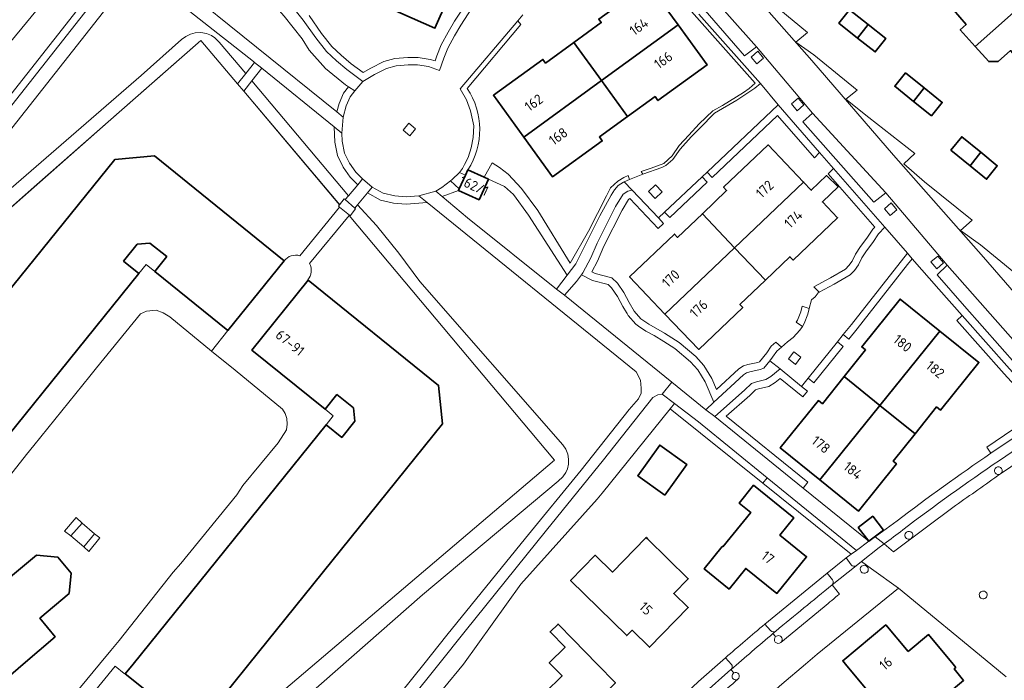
# Model space of a CAD drawing. Extents: x 150256 to 156914, y 461459 to 469481.
# Tile 494 of 656: x 154840 to 154973, y 466998 to 467087. Entities that reach past the tile are written whole.
import ezdxf
from ezdxf.enums import TextEntityAlignment as Align

# ---------------------------------------------------------------- set-up
doc = ezdxf.new("R2010")
doc.units = 0
doc.header["$LTSCALE"] = 0.75
for name, color, linetype, lineweight in [('B-RO-GR-GROENVOORZIENING-GV', 251, 'CONTINUOUS', 18), ('B-RO-GR-HAAG-GV', 251, 'CONTINUOUS', 13), ('B-RO-IE-TERREINAFSCHEIDING_KUNSTMATIG_HEKWERK-G', 251, 'IE-TERREINAFSCHEIDING-KUNSTMATIG', 18), ('B-RO-OG-BEBOUWING-GV', 6, 'CONTINUOUS', 35), ('B-RO-OG-BEBOUWING-T18', 1, 'CONTINUOUS', 18), ('B-RO-OG-TERREIN_CULTUURSCHEIDING-GV', 251, 'CONTINUOUS', 18), ('B-RO-VH-VERHARDING_ASFALT-GV', 251, 'CONTINUOUS', 18), ('B-RO-VH-VERHARDING_BETON-GV', 251, 'CONTINUOUS', 18), ('B-RO-VH-VERHARDING_BETONSTRAATSTEEN-GV', 251, 'CONTINUOUS', 18), ('B-RO-VH-VERHARDING_SIERBESTRATING-GV', 251, 'CONTINUOUS', 18), ('B-RO-VH-VERHARDING_TEGEL-GV', 251, 'CONTINUOUS', 18)]:
    doc.layers.add(name, color=color, linetype=linetype, lineweight=lineweight)
doc.styles.add('NLCS-ISO-M200-T18', font='NLCS-ISO.ttf', dxfattribs={"height": 360})
doc.linetypes.add('IE-TERREINAFSCHEIDING-KUNSTMATIG', pattern='A,4,[82,NLCS.SHX,S=0.75,R=90,X=0,Y=0],4,-2', length=10)

msp = doc.modelspace()

# ---------------------------------------------------------------- linework, layer by layer
at = {"layer": 'B-RO-GR-GROENVOORZIENING-GV'}
for points in [[(154926.705, 467092.97), (154939.632, 467078.385), (154938.844, 467077.687), (154938.048, 467077.125), (154935.232, 467075.39), (154933.901, 467074.668), (154932.089, 467072.895), (154930.693, 467071.362), (154929.379, 467069.968), (154928.427, 467068.567), (154927.291, 467067.537), (154925.595, 467066.921), (154924.249, 467066.485), (154924.476, 467066.093), (154927.015, 467067.004), (154927.567, 467067.273), (154928.533, 467068.114), (154929.506, 467069.485), (154930.993, 467071.163), (154932.157, 467072.312), (154934.13, 467074.361), (154937.168, 467076.103), (154939.599, 467077.717), (154940.331, 467078.335), (154932.02, 467087.694)], [(154876.822, 467089.159), (154878.62, 467086.906), (154880.294, 467084.489), (154881.755, 467082.677), (154883.088, 467081.419), (154884.483, 467080.231), (154886.658, 467078.639), (154888.228, 467079.557), (154889.856, 467080.376), (154891.172, 467080.749), (154892.781, 467080.874), (154894.039, 467080.864), (154895.531, 467080.633), (154897.028, 467080.114), (154897.598, 467081.753), (154898.15, 467083.128), (154899.045, 467084.782), (154899.91, 467086.221), (154901.949, 467089.427)], [(154901.044, 467089.867), (154899.059, 467086.747), (154898.176, 467085.278), (154897.243, 467083.554), (154896.661, 467082.104), (154896.412, 467081.386), (154895.773, 467081.607), (154894.12, 467081.863), (154892.746, 467081.874), (154890.995, 467081.738), (154889.492, 467081.312), (154887.75, 467080.436), (154886.719, 467079.833), (154885.103, 467081.016), (154883.756, 467082.164), (154882.491, 467083.358), (154881.095, 467085.088), (154879.423, 467087.503)], [(154900.747, 467077.681), (154907.98, 467086.313), (154907.598, 467086.817), (154899.814, 467077.643), (154900.65, 467076.159), (154901.197, 467074.658), (154901.635, 467072.633), (154901.569, 467071.053), (154901.292, 467069.67), (154900.898, 467068.362), (154900.397, 467067.403), (154900.139, 467066.896), (154899.709, 467066.34), (154900.518, 467065.972), (154900.851, 467066.705)], [(154977.897, 467035.374), (154976.877, 467036.647), (154973.977, 467039.84), (154967.593, 467047.043), (154966.844, 467046.379), (154973.233, 467039.172), (154976.116, 467035.998), (154977.068, 467034.809), (154977.273, 467034.452), (154977.359, 467034.05), (154977.363, 467033.724), (154977.34, 467033.702), (154974.441, 467031.649), (154970.894, 467029.271), (154971.445, 467028.45), (154978.641, 467033.285)], [(154972.751, 467025.656), (154972.762, 467025.664)], [(154954.68, 467012.349), (154954.701, 467012.365)]]:
    msp.add_lwpolyline(points, dxfattribs=at)
for points in [[(154864.785, 467084.172), (154869.735, 467078.313), (154870.845, 467079.7), (154867.282, 467083.936), (154866.684, 467084.514), (154866.233, 467084.804), (154865.539, 467085.087), (154864.805, 467085.215), (154864.016, 467085.177), (154863.405, 467085.019), (154862.762, 467084.712), (154862.182, 467084.269), (154856.711, 467079.419), (154835.092, 467060.72), (154824.449, 467050.771), (154817.328, 467044.567), (154817.957, 467044.883), (154819.316, 467045.796), (154819.691, 467046.048), (154827.254, 467051.132), (154842.663, 467064.697), (154852.295, 467073.177), (154859.287, 467079.332)], [(154939.996, 467082.694), (154939.082, 467081.917), (154939.859, 467081.003), (154940.773, 467081.781)], [(154884.276, 467062.682), (154884.723, 467063.203), (154871.676, 467078.713), (154870.584, 467077.308), (154883.522, 467061.995), (154884.161, 467062.777)], [(154884.741, 467077.899), (154884.067, 467077.041), (154883.479, 467075.651), (154883.155, 467074.504), (154884.001, 467073.82), (154884.424, 467075.319), (154884.936, 467076.528), (154885.581, 467077.35)], [(154945.444, 467076.364), (154944.531, 467075.587), (154945.308, 467074.673), (154946.222, 467075.45)], [(154933.135, 467066.394), (154933.821, 467065.667), (154942.651, 467074.008), (154947.63, 467068.311), (154948.329, 467069.031), (154942.72, 467075.449)], [(154885.989, 467064.687), (154886.181, 467064.912), (154886.608, 467065.482), (154885.721, 467066.368), (154884.854, 467067.59), (154884.195, 467068.949), (154883.879, 467070.564), (154883.836, 467071.667), (154882.803, 467072.502), (154882.883, 467070.448), (154883.239, 467068.63), (154883.99, 467067.079), (154884.954, 467065.72)], [(154892.849, 467072.983), (154892.089, 467072.054), (154893.018, 467071.294), (154893.778, 467072.223)], [(154903.049, 467065.706), (154903.618, 467065.447), (154905.772, 467064.468), (154907.014, 467063.381), (154909.031, 467060.564), (154914.248, 467052.486), (154915.412, 467054.011), (154916.834, 467056.787), (154918.646, 467060.501), (154920.186, 467063.268), (154920.619, 467064.016), (154921.145, 467064.594), (154921.841, 467065.04), (154921.949, 467065.089), (154922.655, 467065.407), (154922.49, 467065.915), (154921.903, 467065.673), (154921.078, 467065.17), (154920.107, 467064.256), (154919.544, 467063.191), (154917.141, 467058.442), (154914.671, 467054.103), (154910.294, 467061.215), (154908.08, 467064.193), (154906.285, 467066.106), (154905.099, 467067.033), (154904.121, 467067.636)], [(154957.131, 467058.959), (154950.222, 467066.864), (154949.498, 467066.174), (154955.788, 467058.976), (154955.507, 467058.67), (154954.693, 467057.476), (154953.856, 467056.366), (154953.162, 467055.313), (154952.726, 467054.382), (154952.293, 467053.774), (154951.827, 467053.314), (154949.822, 467052.127), (154947.553, 467050.922), (154948.274, 467050.174), (154950.311, 467051.255), (154952.442, 467052.516), (154953.057, 467053.123), (154953.593, 467053.876), (154954.037, 467054.823), (154954.674, 467055.789), (154955.506, 467056.893), (154956.292, 467058.047)], [(154927.407, 467060.983), (154928.094, 467060.257), (154933.143, 467065.027), (154932.457, 467065.753)], [(154887.274, 467063.581), (154889.053, 467062.617), (154890.794, 467062.221), (154892.49, 467062.044), (154895.334, 467062.289), (154894.217, 467063.194), (154892.5, 467063.048), (154890.958, 467063.209), (154889.409, 467063.562), (154887.922, 467064.367)], [(154896.535, 467063.828), (154897.387, 467063.108), (154899.589, 467063.93), (154899.688, 467064.147), (154898.489, 467065.208), (154897.315, 467064.311)], [(154927.087, 467063.731), (154926.183, 467064.665), (154925.249, 467063.761), (154926.153, 467062.827)], [(154923.013, 467063.964), (154922.422, 467063.836), (154921.8, 467063.421), (154920.796, 467061.746), (154918.292, 467056.803), (154917.46, 467054.811), (154916.364, 467052.803), (154916.179, 467052.549), (154917.655, 467051.762), (154919.774, 467051.227), (154920.253, 467050.758), (154921.038, 467049.611), (154921.745, 467048.274), (154922.264, 467047.441), (154922.332, 467047.331), (154922.506, 467047.053), (154923.526, 467045.854), (154923.881, 467045.615), (154924.891, 467044.934), (154925.974, 467044.328), (154927.319, 467043.533), (154928.784, 467042.574), (154930.906, 467040.792), (154931.884, 467039.688), (154932.896, 467038.079), (154934.067, 467035.35), (154938.051, 467039.045), (154938.465, 467039.321), (154938.912, 467039.453), (154940.287, 467039.752), (154940.819, 467039.954), (154941.611, 467040.943), (154941.984, 467041.409), (154942.557, 467042.209), (154943.208, 467042.783), (154942.42, 467043.422), (154941.81, 467042.884), (154941.187, 467042.013), (154940.209, 467040.792), (154940.002, 467040.713), (154938.664, 467040.422), (154938.036, 467040.237), (154937.43, 467039.833), (154934.427, 467037.047), (154933.784, 467038.545), (154932.687, 467040.29), (154931.606, 467041.51), (154929.382, 467043.378), (154927.395, 467044.679), (154925.29, 467045.856), (154924.201, 467046.603), (154923.314, 467047.647), (154922.613, 467048.773), (154921.895, 467050.129), (154921.023, 467051.404), (154920.281, 467052.13), (154918.018, 467052.702), (154917.576, 467052.937), (154918.363, 467054.378), (154919.201, 467056.384), (154921.672, 467061.262), (154922.542, 467062.714), (154922.712, 467062.828), (154926.541, 467058.79), (154927.268, 467059.477), (154926.58, 467060.202)], [(154842.949, 466968.425), (154845.322, 466966.817), (154854.739, 466975.1), (154875.565, 466992.503), (154894.73, 467009.354), (154913.05, 467024.665), (154913.677, 467025.275), (154914.047, 467025.874), (154914.294, 467026.343), (154914.419, 467026.996), (154914.425, 467027.663), (154914.323, 467028.326), (154914.062, 467028.99), (154913.668, 467029.593), (154894.372, 467051.618), (154891.539, 467055.475), (154888.521, 467059.189), (154885.943, 467061.968), (154885.597, 467061.532), (154885.686, 467061.456), (154884.935, 467060.503), (154884.843, 467060.573), (154884.801, 467060.522), (154912.529, 467027.507)], [(154957.993, 467062.225), (154957.079, 467061.448), (154957.857, 467060.534), (154958.771, 467061.312)], [(154952.299, 467043.844), (154953.408, 467045.227), (154960.221, 467053.908), (154960.849, 467054.708), (154960.179, 467055.475), (154952.625, 467045.848), (154951.519, 467044.469)], [(154964.275, 467055.047), (154963.361, 467054.269), (154964.139, 467053.355), (154965.053, 467054.133)], [(154946.016, 467045.576), (154946.263, 467045.945), (154946.753, 467047.227), (154946.942, 467047.98), (154945.996, 467048.318), (154945.798, 467047.528), (154945.369, 467046.407), (154945.178, 467046.122)], [(154950.738, 467043.495), (154946.785, 467038.566), (154947.566, 467037.94), (154951.518, 467042.869)], [(154944.864, 467042.132), (154944.135, 467041.178), (154945.089, 467040.449), (154945.817, 467041.403)], [(154942.997, 467039.824), (154941.747, 467038.803), (154941.078, 467038.413), (154939.799, 467038.087), (154939.122, 467037.866), (154938.211, 467036.955), (154934.186, 467033.419), (154946.129, 467023.752), (154946.758, 467024.53), (154935.737, 467033.45), (154938.895, 467036.225), (154939.66, 467036.99), (154940.078, 467037.126), (154941.461, 467037.479), (154942.319, 467037.979), (154943, 467038.535), (154946.059, 467036.061), (154946.684, 467036.841), (154945.907, 467037.47)], [(154928.721, 467035.176), (154928.139, 467034.453), (154940.658, 467024.414), (154941.256, 467025.148), (154931.997, 467032.686)], [(154952.596, 467014.841), (154953.293, 467015.348), (154941.256, 467025.148), (154940.658, 467024.414)]]:
    msp.add_lwpolyline(points, close=True, dxfattribs=at)
for points in [[(154900.851, 467066.705, 0.2990151), (154900.747, 467077.681)], [(154972.175, 467026.521, 0.9933296), (154972.751, 467025.656)], [(154972.762, 467025.664, 0.9930585), (154972.175, 467026.521)], [(154960.072, 467017.804, 1.0188395), (154960.708, 467016.954)], [(154960.708, 467016.954, 0.9853064), (154960.072, 467017.804)], [(154954.003, 467013.201, 0.963405), (154954.68, 467012.349)], [(154954.701, 467012.365, 1.0155207), (154954.003, 467013.201)], [(154970.329, 467009.849, 1.0007702), (154970.512, 467008.811)], [(154970.512, 467008.811, 1.0010994), (154970.329, 467009.849)], [(154942.397, 467003.71, 0.9809347), (154943.079, 467002.916)], [(154943.079, 467002.916, 1.0188626), (154942.397, 467003.71)], [(154936.763, 466998.801, 1.0744653), (154937.3, 466997.973)], [(154937.3, 466997.973, 0.9311414), (154936.763, 466998.801)]]:
    msp.add_lwpolyline(points, format="xyb", dxfattribs=at)
at = {"layer": 'B-RO-GR-HAAG-GV'}
for points in [[(154926.705, 467092.97), (154939.632, 467078.385), (154938.844, 467077.687), (154938.048, 467077.125), (154935.232, 467075.39), (154933.901, 467074.668), (154932.089, 467072.895), (154930.693, 467071.362), (154929.379, 467069.968), (154928.427, 467068.567), (154927.291, 467067.537), (154925.595, 467066.921), (154924.249, 467066.485), (154924.476, 467066.093), (154927.015, 467067.004), (154927.567, 467067.273), (154928.533, 467068.114), (154929.506, 467069.485), (154930.993, 467071.163), (154932.157, 467072.312), (154934.13, 467074.361), (154937.168, 467076.103), (154939.599, 467077.717), (154940.331, 467078.335), (154932.02, 467087.694)], [(154876.822, 467089.159), (154878.62, 467086.906), (154880.294, 467084.489), (154881.755, 467082.677), (154883.088, 467081.419), (154884.483, 467080.231), (154886.658, 467078.639), (154888.228, 467079.557), (154889.856, 467080.376), (154891.172, 467080.749), (154892.781, 467080.874), (154894.039, 467080.864), (154895.531, 467080.633), (154897.028, 467080.114), (154897.598, 467081.753), (154898.15, 467083.128), (154899.045, 467084.782), (154899.91, 467086.221), (154901.949, 467089.427)], [(154901.044, 467089.867), (154899.059, 467086.747), (154898.176, 467085.278), (154897.243, 467083.554), (154896.661, 467082.104), (154896.412, 467081.386), (154895.773, 467081.607), (154894.12, 467081.863), (154892.746, 467081.874), (154890.995, 467081.738), (154889.492, 467081.312), (154887.75, 467080.436), (154886.719, 467079.833), (154885.103, 467081.016), (154883.756, 467082.164), (154882.491, 467083.358), (154881.095, 467085.088), (154879.423, 467087.503)], [(154907.98, 467086.313), (154907.598, 467086.817), (154899.814, 467077.643), (154900.65, 467076.159), (154901.197, 467074.658), (154901.635, 467072.633), (154901.569, 467071.053), (154901.292, 467069.67), (154900.898, 467068.362), (154900.397, 467067.403), (154900.139, 467066.896), (154899.709, 467066.34), (154900.518, 467065.972), (154900.851, 467066.705)], [(154900.747, 467077.681), (154907.98, 467086.313)], [(154977.897, 467035.374), (154976.877, 467036.647), (154973.977, 467039.84), (154967.593, 467047.043), (154966.844, 467046.379), (154973.233, 467039.172), (154976.116, 467035.998), (154977.068, 467034.809), (154977.273, 467034.452), (154977.359, 467034.05), (154977.363, 467033.724), (154977.34, 467033.702), (154974.441, 467031.649), (154970.894, 467029.271), (154971.445, 467028.45), (154978.641, 467033.285)]]:
    msp.add_lwpolyline(points, dxfattribs=at)
for points in [[(154869.735, 467078.313), (154870.845, 467079.7), (154867.282, 467083.936), (154866.684, 467084.514), (154866.233, 467084.804), (154865.539, 467085.087), (154864.805, 467085.215), (154864.016, 467085.177), (154863.405, 467085.019), (154862.762, 467084.712), (154862.182, 467084.269), (154856.711, 467079.419), (154835.092, 467060.72), (154824.449, 467050.771), (154817.328, 467044.567), (154817.957, 467044.883), (154819.316, 467045.796), (154819.691, 467046.048), (154827.254, 467051.132), (154842.663, 467064.697), (154852.295, 467073.177), (154859.287, 467079.332), (154864.785, 467084.172)], [(154883.522, 467061.995), (154884.161, 467062.777), (154884.276, 467062.682), (154884.723, 467063.203), (154871.676, 467078.713), (154870.584, 467077.308)], [(154883.155, 467074.504), (154884.001, 467073.82), (154884.424, 467075.319), (154884.936, 467076.528), (154885.581, 467077.35), (154884.741, 467077.899), (154884.067, 467077.041), (154883.479, 467075.651)], [(154947.63, 467068.311), (154948.329, 467069.031), (154942.72, 467075.449), (154933.135, 467066.394), (154933.821, 467065.667), (154942.651, 467074.008)], [(154886.608, 467065.482), (154885.721, 467066.368), (154884.854, 467067.59), (154884.195, 467068.949), (154883.879, 467070.564), (154883.836, 467071.667), (154882.803, 467072.502), (154882.883, 467070.448), (154883.239, 467068.63), (154883.99, 467067.079), (154884.954, 467065.72), (154885.989, 467064.687), (154886.181, 467064.912)], [(154921.949, 467065.089), (154922.655, 467065.407), (154922.49, 467065.915), (154921.903, 467065.673), (154921.078, 467065.17), (154920.107, 467064.256), (154919.544, 467063.191), (154917.141, 467058.442), (154914.671, 467054.103), (154910.294, 467061.215), (154908.08, 467064.193), (154906.285, 467066.106), (154905.099, 467067.033), (154904.121, 467067.636), (154903.049, 467065.706), (154903.618, 467065.447), (154905.772, 467064.468), (154907.014, 467063.381), (154909.031, 467060.564), (154914.248, 467052.486), (154915.412, 467054.011), (154916.834, 467056.787), (154918.646, 467060.501), (154920.186, 467063.268), (154920.619, 467064.016), (154921.145, 467064.594), (154921.841, 467065.04)], [(154949.498, 467066.174), (154955.788, 467058.976), (154955.507, 467058.67), (154954.693, 467057.476), (154953.856, 467056.366), (154953.162, 467055.313), (154952.726, 467054.382), (154952.293, 467053.774), (154951.827, 467053.314), (154949.822, 467052.127), (154947.553, 467050.922), (154948.274, 467050.174), (154950.311, 467051.255), (154952.442, 467052.516), (154953.057, 467053.123), (154953.593, 467053.876), (154954.037, 467054.823), (154954.674, 467055.789), (154955.506, 467056.893), (154956.292, 467058.047), (154957.131, 467058.959), (154950.222, 467066.864)], [(154932.457, 467065.753), (154927.407, 467060.983), (154928.094, 467060.257), (154933.143, 467065.027)], [(154895.334, 467062.289), (154894.217, 467063.194), (154892.5, 467063.048), (154890.958, 467063.209), (154889.409, 467063.562), (154887.922, 467064.367), (154887.274, 467063.581), (154889.053, 467062.617), (154890.794, 467062.221), (154892.49, 467062.044)], [(154896.535, 467063.828), (154897.387, 467063.108), (154899.589, 467063.93), (154899.688, 467064.147), (154898.489, 467065.208), (154897.315, 467064.311)], [(154923.013, 467063.964), (154922.422, 467063.836), (154921.8, 467063.421), (154920.796, 467061.746), (154918.292, 467056.803), (154917.46, 467054.811), (154916.364, 467052.803), (154916.179, 467052.549), (154917.655, 467051.762), (154919.774, 467051.227), (154920.253, 467050.758), (154921.038, 467049.611), (154921.745, 467048.274), (154922.264, 467047.441), (154922.332, 467047.331), (154922.506, 467047.053), (154923.526, 467045.854), (154923.881, 467045.615), (154924.891, 467044.934), (154925.974, 467044.328), (154927.319, 467043.533), (154928.784, 467042.574), (154930.906, 467040.792), (154931.884, 467039.688), (154932.896, 467038.079), (154934.067, 467035.35), (154938.051, 467039.045), (154938.465, 467039.321), (154938.912, 467039.453), (154940.287, 467039.752), (154940.819, 467039.954), (154941.611, 467040.943), (154941.984, 467041.409), (154942.557, 467042.209), (154943.208, 467042.783), (154942.42, 467043.422), (154941.81, 467042.884), (154941.187, 467042.013), (154940.209, 467040.792), (154940.002, 467040.713), (154938.664, 467040.422), (154938.036, 467040.237), (154937.43, 467039.833), (154934.427, 467037.047), (154933.784, 467038.545), (154932.687, 467040.29), (154931.606, 467041.51), (154929.382, 467043.378), (154927.395, 467044.679), (154925.29, 467045.856), (154924.201, 467046.603), (154923.314, 467047.647), (154922.613, 467048.773), (154921.895, 467050.129), (154921.023, 467051.404), (154920.281, 467052.13), (154918.018, 467052.702), (154917.576, 467052.937), (154918.363, 467054.378), (154919.201, 467056.384), (154921.672, 467061.262), (154922.542, 467062.714), (154922.712, 467062.828), (154926.541, 467058.79), (154927.268, 467059.477), (154926.58, 467060.202)], [(154842.949, 466968.425), (154845.322, 466966.817), (154854.739, 466975.1), (154875.565, 466992.503), (154894.73, 467009.354), (154913.05, 467024.665), (154913.677, 467025.275), (154914.047, 467025.874), (154914.294, 467026.343), (154914.419, 467026.996), (154914.425, 467027.663), (154914.323, 467028.326), (154914.062, 467028.99), (154913.668, 467029.593), (154894.372, 467051.618), (154891.539, 467055.475), (154888.521, 467059.189), (154885.943, 467061.968), (154885.597, 467061.532), (154885.686, 467061.456), (154884.935, 467060.503), (154884.843, 467060.573), (154884.801, 467060.522), (154912.529, 467027.507)], [(154960.179, 467055.475), (154952.625, 467045.848), (154951.519, 467044.469), (154952.299, 467043.844), (154953.408, 467045.227), (154960.221, 467053.908), (154960.849, 467054.708)], [(154945.178, 467046.122), (154946.016, 467045.576), (154946.263, 467045.945), (154946.753, 467047.227), (154946.942, 467047.98), (154945.996, 467048.318), (154945.798, 467047.528), (154945.369, 467046.407)], [(154950.738, 467043.495), (154946.785, 467038.566), (154947.566, 467037.94), (154951.518, 467042.869)], [(154942.997, 467039.824), (154941.747, 467038.803), (154941.078, 467038.413), (154939.799, 467038.087), (154939.122, 467037.866), (154938.211, 467036.955), (154934.186, 467033.419), (154946.129, 467023.752), (154946.758, 467024.53), (154935.737, 467033.45), (154938.895, 467036.225), (154939.66, 467036.99), (154940.078, 467037.126), (154941.461, 467037.479), (154942.319, 467037.979), (154943, 467038.535), (154946.059, 467036.061), (154946.684, 467036.841), (154945.907, 467037.47)], [(154928.721, 467035.176), (154928.139, 467034.453), (154940.658, 467024.414), (154941.256, 467025.148), (154931.997, 467032.686)], [(154952.596, 467014.841), (154953.293, 467015.348), (154941.256, 467025.148), (154940.658, 467024.414)]]:
    msp.add_lwpolyline(points, close=True, dxfattribs=at)
msp.add_lwpolyline([(154900.851, 467066.705, 0.2990151), (154900.747, 467077.681)], format="xyb", dxfattribs=at)
at = {"layer": 'B-RO-IE-TERREINAFSCHEIDING_KUNSTMATIG_HEKWERK-G'}
for points in [[(154852.295, 467073.177), (154864.785, 467084.172)], [(154864.785, 467084.172), (154869.735, 467078.313)], [(154869.735, 467078.313), (154870.584, 467077.308)], [(154870.584, 467077.308), (154883.535, 467061.979)], [(154827.254, 467051.132), (154852.295, 467073.177)]]:
    msp.add_lwpolyline(points, dxfattribs=at)
at = {"layer": 'B-RO-OG-BEBOUWING-GV'}
for points in [[(154890.279, 467088.498), (154896.398, 467085.797), (154899.717, 467093.317), (154899.154, 467093.566), (154901.023, 467097.8), (154895.491, 467100.253)], [(154974.076, 467094.991), (154968.02, 467089.702), (154966.396, 467088.283), (154968.113, 467086.33), (154967.329, 467085.601), (154969.348, 467083.339), (154971.743, 467085.478), (154977.74, 467090.834)], [(154918.893, 467078.737), (154929.214, 467086.26), (154925.154, 467091.857), (154918.507, 467087.035), (154918.853, 467086.558), (154915.151, 467083.872)], [(154977.74, 467090.834), (154971.743, 467085.478), (154969.348, 467083.339), (154971.166, 467081.303), (154972.437, 467081.302), (154974.108, 467082.794), (154975.4, 467081.328), (154981.401, 467086.679)], [(154953.467, 467084.482), (154954.912, 467086.297), (154952.384, 467088.299), (154950.944, 467086.48)], [(154918.893, 467078.737), (154922.417, 467073.903), (154926.11, 467076.582), (154926.504, 467076.039), (154933.138, 467080.851), (154929.214, 467086.26)], [(154953.467, 467084.482), (154955.843, 467082.6), (154957.283, 467084.419), (154954.912, 467086.297)], [(154908.403, 467071.092), (154918.893, 467078.737), (154915.151, 467083.872), (154911.33, 467081.1), (154910.972, 467081.594), (154904.297, 467076.752)], [(154918.893, 467078.737), (154908.403, 467071.092), (154912.289, 467065.735), (154918.987, 467070.593), (154918.597, 467071.131), (154922.417, 467073.903)], [(154962.464, 467077.75), (154959.946, 467079.781), (154958.49, 467077.975), (154961.016, 467075.938)], [(154962.464, 467077.75), (154961.016, 467075.938), (154963.429, 467073.991), (154964.885, 467075.797)], [(154968.644, 467067.258), (154970.093, 467069.069), (154967.519, 467071.173), (154966.054, 467069.374)], [(154936.863, 467056.191), (154946.163, 467065.043), (154941.379, 467070.064), (154935.371, 467064.339), (154935.783, 467063.906), (154932.499, 467060.777)], [(154856.408, 467052.714), (154854.351, 467054.377), (154856.196, 467056.659), (154857.914, 467056.822), (154860.177, 467054.993), (154858.555, 467052.988), (154868.423, 467045.008), (154876.044, 467054.433), (154858.536, 467068.591), (154853.164, 467068.08), (154819.736, 467026.743), (154829.21, 467019.081)], [(154968.644, 467067.258), (154970.886, 467065.425), (154972.322, 467067.247), (154970.093, 467069.069)], [(154903.618, 467065.447), (154903.049, 467065.706), (154900.851, 467066.705), (154900.518, 467065.972), (154899.688, 467064.147), (154899.589, 467063.93), (154902.356, 467062.672)], [(154936.863, 467056.191), (154941.021, 467051.823), (154944.333, 467054.98), (154944.771, 467054.521), (154950.756, 467060.224), (154948.712, 467062.369), (154950.835, 467064.383), (154949.267, 467065.923), (154947.208, 467063.947), (154946.163, 467065.043)], [(154927.456, 467047.237), (154936.863, 467056.191), (154932.499, 467060.777), (154929.151, 467057.586), (154928.735, 467058.023), (154922.678, 467052.251)], [(154927.456, 467047.237), (154932.012, 467042.456), (154937.965, 467048.128), (154937.574, 467048.538), (154941.021, 467051.823), (154936.863, 467056.191)], [(154881.566, 467034.407), (154883.152, 467036.375), (154885.392, 467034.569), (154885.573, 467032.761), (154883.821, 467030.587), (154881.696, 467032.301), (154855.653, 467000), (154854.586, 466998.676), (154864.09, 466991.097), (154871.267, 467000), (154897.416, 467032.435), (154896.896, 467037.617), (154879.285, 467051.815), (154871.677, 467042.379)], [(154964.583, 467044.942), (154959.208, 467049.266), (154954.017, 467042.812), (154954.538, 467042.393), (154951.653, 467038.806), (154956.482, 467034.908)], [(154964.583, 467044.942), (154956.482, 467034.908), (154961.215, 467031.086), (154964.13, 467034.71), (154964.671, 467034.275), (154969.846, 467040.709)], [(154956.482, 467034.908), (154951.653, 467038.806), (154948.702, 467035.137), (154948.165, 467035.568), (154943.013, 467029.163), (154948.368, 467024.856)], [(154948.368, 467024.856), (154953.587, 467020.658), (154958.709, 467027.026), (154958.247, 467027.397), (154961.215, 467031.086), (154956.482, 467034.908)], [(154927.453, 467022.786), (154930.397, 467026.95), (154926.74, 467029.565), (154923.789, 467025.406)], [(154935.268, 467015.825), (154935.197, 467015.873), (154932.754, 467012.846), (154936.107, 467010.128), (154938.366, 467012.917), (154942.57, 467009.538), (154946.575, 467014.494), (154942.982, 467017.397), (154944.872, 467019.727), (154939.411, 467024.128), (154937.471, 467021.719), (154939.025, 467020.475)], [(154954.988, 467016.582), (154956.971, 467018.067), (154955.517, 467019.947), (154953.558, 467018.432)], [(154924.882, 467017.026), (154920.353, 467012.41), (154918.018, 467014.691), (154914.712, 467011.291), (154922.304, 467003.858), (154923.006, 467004.573), (154925.365, 467002.271), (154930.598, 467007.627), (154928.647, 467009.534), (154930.6, 467011.527), (154925.116, 467016.912), (154924.94, 467017.085)], [(154835.786, 467000), (154836.018, 466999.728), (154835.174, 466999.008), (154837.045, 466996.813), (154840.785, 467000), (154845.115, 467003.683), (154843.058, 467006.191), (154846.997, 467009.534), (154847.265, 467012.283), (154845.486, 467014.414), (154842.585, 467014.709), (154838.531, 467011.323), (154836.443, 467013.636), (154828.452, 467006.891), (154830.198, 467004.693), (154831.184, 467005.38)], [(154915.046, 467003.326), (154913.032, 467005.392), (154911.952, 467004.34), (154913.966, 467002.273), (154911.827, 467000.189), (154912.013, 467000), (154913.554, 466998.431), (154906.667, 466991.678), (154909.859, 466988.411), (154911.183, 466989.686), (154915.077, 466985.68), (154915.94, 466986.514), (154916.567, 466985.885), (154921.503, 466990.693), (154917.758, 466994.53), (154920.769, 466997.468), (154918.295, 467000)], [(154960.277, 467001.705), (154957.269, 467005.295), (154951.454, 467000.441), (154951.83, 467000), (154959.65, 466990.609), (154965.48, 466995.467), (154965.287, 466995.696), (154967.78, 466997.796), (154966.497, 466999.346), (154966.713, 466999.555), (154966.344, 467000), (154963.046, 467003.983)]]:
    msp.add_lwpolyline(points, close=True, dxfattribs=at)
at = {"layer": 'B-RO-OG-TERREIN_CULTUURSCHEIDING-GV'}
for points in [[(154821.54, 467052.959), (154859.315, 467100.905), (154859.015, 467101.279), (154858.8, 467101.541), (154857.495, 467103.379), (154855.606, 467106.189), (154852.823, 467110.578), (154849.78, 467114.254), (154848.578, 467115.46), (154845.951, 467117.639), (154843.274, 467120.155), (154841.921, 467121.581), (154840.674, 467123.34), (154839.274, 467125.702)], [(154821.345, 467054.327), (154858.055, 467100.922), (154857.148, 467102.138), (154856.129, 467103.601), (154854.766, 467105.646), (154853.473, 467107.702), (154852.011, 467109.991), (154850.717, 467111.582), (154849.042, 467113.578), (154847.904, 467114.72), (154846.802, 467115.631), (154845.285, 467116.892), (154843.795, 467118.315), (154842.572, 467119.442), (154841.146, 467120.944), (154839.835, 467122.795)], [(154839.835, 467122.795), (154841.146, 467120.944), (154842.572, 467119.442), (154843.795, 467118.315), (154845.285, 467116.892), (154846.802, 467115.631), (154847.904, 467114.72), (154849.042, 467113.578), (154850.717, 467111.582), (154852.011, 467109.991), (154853.473, 467107.702), (154854.766, 467105.646), (154856.129, 467103.601), (154857.148, 467102.138), (154858.055, 467100.922), (154821.345, 467054.327)], [(154860.683, 467099.653), (154857.367, 467095.311), (154861.478, 467092.038), (154883.155, 467074.504), (154883.479, 467075.651), (154884.067, 467077.041), (154884.741, 467077.899), (154884.32, 467078.174), (154881.599, 467080.38), (154879.423, 467082.858), (154878.457, 467084.394), (154876.045, 467087.43), (154874.417, 467089.295), (154873.004, 467090.699), (154870.122, 467093.196), (154867.114, 467095.002), (154863.428, 467097.537)], [(154858.39, 466954.656), (154894.885, 467000), (154898.012, 467003.89), (154908.619, 467017.007), (154916.136, 467026.156), (154922.61, 467034.349), (154923.882, 467035.777), (154924.238, 467036.559), (154924.256, 467037.23), (154924.142, 467038.335), (154923.56, 467039.429), (154895.334, 467062.289), (154892.49, 467062.044), (154890.794, 467062.221), (154889.053, 467062.617), (154887.274, 467063.581), (154885.943, 467061.968), (154888.521, 467059.189), (154891.539, 467055.475), (154894.372, 467051.618), (154913.668, 467029.593), (154914.062, 467028.99), (154914.323, 467028.326), (154914.425, 467027.663), (154914.419, 467026.996), (154914.294, 467026.343), (154914.047, 467025.874), (154913.677, 467025.275), (154913.05, 467024.665), (154894.73, 467009.354), (154875.565, 466992.503)], [(154894.75, 466993.329), (154900.241, 467000), (154908.01, 467010.78), (154918.32, 467022.247), (154918.971, 467023.056), (154928.139, 467034.453), (154928.721, 467035.176), (154927.064, 467036.436), (154926.485, 467036.331), (154925.829, 467035.965), (154919.17, 467027.561), (154911.476, 467018.082), (154900.495, 467004.424), (154896.94, 467000), (154877.244, 466975.487)]]:
    msp.add_lwpolyline(points, dxfattribs=at)
for points in [[(154844.646, 467090.734), (154830.225, 467073.278), (154820.176, 467081.58), (154834.598, 467099.036)], [(154844.646, 467090.734), (154834.598, 467099.036), (154820.176, 467081.58), (154830.225, 467073.278)], [(154856.157, 467093.794), (154817.328, 467044.567), (154824.449, 467050.771), (154835.092, 467060.72), (154856.711, 467079.419), (154862.182, 467084.269), (154862.762, 467084.712), (154863.405, 467085.019), (154864.016, 467085.177), (154864.805, 467085.215), (154865.539, 467085.087), (154866.233, 467084.804), (154866.684, 467084.514), (154867.282, 467083.936), (154870.845, 467079.7), (154872.046, 467081.2), (154871.881, 467081.333), (154863.95, 467087.584)], [(154884.723, 467063.203), (154885.989, 467064.687), (154884.954, 467065.72), (154883.99, 467067.079), (154883.239, 467068.63), (154882.883, 467070.448), (154882.803, 467072.502), (154873.006, 467080.424), (154871.676, 467078.713)], [(154914.248, 467052.486), (154909.031, 467060.564), (154907.014, 467063.381), (154905.772, 467064.468), (154903.618, 467065.447), (154902.356, 467062.672), (154899.589, 467063.93), (154897.387, 467063.108), (154900.778, 467060.24), (154912.793, 467050.579)], [(154916.179, 467052.549), (154915.506, 467051.628), (154913.876, 467049.801), (154928.364, 467038.038), (154932.951, 467034.314), (154934.067, 467035.35), (154932.896, 467038.079), (154931.884, 467039.688), (154930.906, 467040.792), (154928.784, 467042.574), (154927.319, 467043.533), (154925.974, 467044.328), (154924.891, 467044.934), (154923.881, 467045.615), (154923.526, 467045.854), (154922.506, 467047.053), (154922.332, 467047.331), (154922.264, 467047.441), (154921.745, 467048.274), (154921.038, 467049.611), (154920.253, 467050.758), (154919.774, 467051.227), (154917.655, 467051.762)]]:
    msp.add_lwpolyline(points, close=True, dxfattribs=at)
at = {"layer": 'B-RO-VH-VERHARDING_ASFALT-GV'}
for points in [[(154847.944, 467019.793), (154846.376, 467017.953), (154847.231, 467017.319), (154848.75, 467019.028)], [(154850.426, 467017.594), (154848.75, 467019.028), (154847.231, 467017.319), (154848.991, 467015.805)], [(154848.991, 467015.805), (154849.643, 467015.194), (154851.142, 467017.023), (154850.426, 467017.594)]]:
    msp.add_lwpolyline(points, close=True, dxfattribs=at)
at = {"layer": 'B-RO-VH-VERHARDING_BETON-GV'}
msp.add_lwpolyline([(154883.522, 467061.995), (154883.363, 467061.8), (154883.517, 467061.681), (154884.843, 467060.573), (154884.935, 467060.503), (154885.686, 467061.456), (154885.597, 467061.532), (154884.276, 467062.682), (154884.161, 467062.777)], close=True, dxfattribs=at)
at = {"layer": 'B-RO-VH-VERHARDING_BETONSTRAATSTEEN-GV'}
for points in [[(154846.234, 467196.465), (154856.882, 467184.462), (154858.44, 467182.665), (154863.3, 467177.055), (154887.577, 467149.371), (154902.602, 467132.074), (154909.412, 467124.535), (154913.646, 467119.677), (154917.525, 467115.02), (154929.514, 467101.638), (154931.677, 467099.178), (154947.278, 467081.44), (154958.324, 467068.659), (154970.447, 467054.915), (154979.065, 467045.026)], [(154979.065, 467045.026), (154970.447, 467054.915), (154958.324, 467068.659), (154947.278, 467081.44), (154931.677, 467099.178), (154929.514, 467101.638), (154917.525, 467115.02), (154913.646, 467119.677), (154909.412, 467124.535), (154902.602, 467132.074), (154887.577, 467149.371), (154863.3, 467177.055), (154860.05, 467174.239)], [(154860.05, 467174.239), (154867.362, 467165.822), (154873.35, 467158.809), (154881.261, 467149.874), (154887.067, 467143.295), (154894.359, 467134.977), (154898.314, 467130.391), (154901.387, 467126.953), (154912.367, 467114.484), (154917.44, 467108.646), (154923.84, 467101.453), (154924.552, 467100.632), (154928.214, 467096.398), (154928.538, 467096.032), (154939.813, 467083.316), (154947.378, 467074.367), (154957.289, 467063.58), (154965.562, 467053.844), (154976.488, 467041.48), (154979.869, 467037.611)], [(154975.06, 467040.218), (154967.91, 467048.319), (154964.211, 467052.516), (154965.562, 467053.844), (154957.289, 467063.58), (154955.675, 467062.33), (154946.063, 467073.155), (154947.378, 467074.367), (154939.813, 467083.316), (154938.175, 467082.089), (154927.234, 467094.723)], [(154976.804, 467051.055), (154970.07, 467056.558), (154967.378, 467058.496), (154968.937, 467059.892), (154962.508, 467065.097), (154959.695, 467067.496), (154961.194, 467068.895), (154954.972, 467073.758), (154951.873, 467076.237), (154953.392, 467077.443), (154947.55, 467082.224), (154945.139, 467083.942), (154946.684, 467085.243), (154939.976, 467090.814)], [(154901.949, 467089.427), (154899.91, 467086.221), (154899.045, 467084.782), (154898.15, 467083.128), (154897.598, 467081.753), (154897.028, 467080.114), (154895.531, 467080.633), (154894.039, 467080.864), (154892.781, 467080.874), (154891.172, 467080.749), (154889.856, 467080.376), (154888.228, 467079.557), (154886.658, 467078.639), (154885.581, 467077.35), (154884.936, 467076.528), (154884.424, 467075.319), (154884.001, 467073.82), (154883.836, 467071.667), (154883.879, 467070.564), (154884.195, 467068.949), (154884.854, 467067.59), (154885.721, 467066.368), (154886.608, 467065.482), (154887.922, 467064.367), (154889.409, 467063.562), (154890.958, 467063.209), (154892.5, 467063.048), (154894.217, 467063.194), (154896.535, 467063.828), (154897.315, 467064.311), (154898.489, 467065.208), (154898.71, 467065.376), (154899.709, 467066.34), (154900.139, 467066.896), (154900.397, 467067.403), (154900.898, 467068.362), (154901.292, 467069.67), (154901.569, 467071.053), (154901.635, 467072.633), (154901.197, 467074.658), (154900.65, 467076.159), (154899.814, 467077.643), (154907.598, 467086.817), (154908.258, 467087.595)], [(154876.045, 467087.43), (154878.457, 467084.394), (154879.423, 467082.858), (154881.599, 467080.38), (154884.32, 467078.174), (154884.741, 467077.899), (154885.581, 467077.35), (154886.658, 467078.639), (154884.483, 467080.231), (154883.088, 467081.419), (154881.755, 467082.677), (154880.294, 467084.489), (154878.62, 467086.906), (154876.822, 467089.159)], [(154932.02, 467087.694), (154940.331, 467078.335), (154942.72, 467075.449), (154948.329, 467069.031), (154950.222, 467066.864), (154957.131, 467058.959), (154960.179, 467055.475), (154960.849, 467054.708), (154964.447, 467050.592), (154967.593, 467047.043), (154973.977, 467039.84)], [(154877.244, 466975.487), (154896.94, 467000), (154900.495, 467004.424), (154911.476, 467018.082), (154919.17, 467027.561), (154925.829, 467035.965), (154926.485, 467036.331), (154927.064, 467036.436), (154928.364, 467038.038), (154913.876, 467049.801), (154912.793, 467050.579), (154900.778, 467060.24), (154897.387, 467063.108), (154896.535, 467063.828), (154894.217, 467063.194), (154895.334, 467062.289), (154923.56, 467039.429), (154924.142, 467038.335), (154924.256, 467037.23), (154924.238, 467036.559), (154923.882, 467035.777), (154922.61, 467034.349), (154916.136, 467026.156), (154908.619, 467017.007), (154898.012, 467003.89), (154894.885, 467000), (154858.39, 466954.656)], [(154978.641, 467033.285), (154971.445, 467028.45)], [(154972.762, 467025.664), (154978.354, 467029.444), (154977.477, 467030.784), (154972.604, 467027.483)], [(154972.604, 467027.483), (154977.477, 467030.784), (154978.354, 467029.444), (154978.962, 467029.822), (154979.027, 467029.862)], [(154979.027, 467029.862), (154978.962, 467029.822), (154978.354, 467029.444), (154972.762, 467025.664), (154972.751, 467025.656)], [(154957.032, 467016.214), (154958.332, 467015.162), (154966.694, 467021.38)], [(154966.694, 467021.38), (154958.332, 467015.162), (154957.032, 467016.214)], [(154958.787, 467019.328), (154955.825, 467017.191), (154957.032, 467016.214)], [(154957.032, 467016.214), (154955.825, 467017.191), (154954.988, 467016.582), (154953.293, 467015.348), (154952.596, 467014.841), (154951.898, 467014.333), (154952.578, 467013.396)], [(154953.247, 467013.271), (154953.979, 467013.844), (154956.383, 467015.725)], [(154956.383, 467015.725), (154953.979, 467013.844), (154955.342, 467012.86), (154958.966, 467010.23), (154971.436, 467000), (154973.521, 466998.29)], [(154935.741, 466990.671), (154943.214, 466997.297), (154946.428, 467000), (154948.004, 467001.325), (154958.966, 467010.23), (154955.342, 467012.86), (154953.979, 467013.844), (154953.247, 467013.271), (154950.009, 467010.681), (154951.016, 467009.444)], [(154952.578, 467013.396), (154951.898, 467014.333), (154949.333, 467012.278), (154950.087, 467011.361)], [(154950.087, 467011.361), (154949.333, 467012.278), (154940.944, 467005.404), (154941.709, 467004.516)], [(154950.009, 467010.681), (154953.247, 467013.271)], [(154954.701, 467012.365), (154954.68, 467012.349)], [(154951.016, 467009.444), (154950.009, 467010.681)], [(154943.079, 467002.916), (154948.932, 467007.724), (154948.962, 467007.749)], [(154948.962, 467007.749), (154948.932, 467007.724), (154943.079, 467002.916)], [(154941.709, 467004.516), (154940.944, 467005.404)], [(154942.036, 467004.132), (154942.416, 467004.454)], [(154942.416, 467004.454), (154942.036, 467004.132), (154942.397, 467003.71)], [(154942.397, 467003.71), (154942.036, 467004.132)], [(154936.43, 466999.959), (154935.622, 467000.853), (154931.976, 466997.634), (154925.626, 466991.668), (154926.426, 466990.785)], [(154935.622, 467000.853), (154936.43, 466999.959)], [(154927.088, 466990.729), (154927.132, 466990.77), (154932.631, 466995.948), (154936.365, 466999.251), (154936.38, 466999.264)], [(154936.763, 466998.801), (154936.365, 466999.251), (154932.631, 466995.948), (154927.132, 466990.77)], [(154936.38, 466999.264), (154936.365, 466999.251), (154936.763, 466998.801)]]:
    msp.add_lwpolyline(points, dxfattribs=at)
for points in [[(154808.12, 467035.44), (154807.986, 467036.637), (154817.328, 467044.567), (154856.157, 467093.794), (154863.95, 467087.584), (154871.881, 467081.333), (154872.046, 467081.2), (154873.006, 467080.424), (154882.803, 467072.502), (154883.836, 467071.667), (154884.001, 467073.82), (154883.155, 467074.504), (154861.478, 467092.038), (154857.367, 467095.311), (154860.683, 467099.653), (154859.315, 467100.905), (154821.54, 467052.959), (154816.073, 467046.021), (154811.32, 467041.985), (154810.294, 467041.114), (154809.484, 467040.426), (154805.361, 467036.925), (154805.431, 467035.358)], [(154939.813, 467083.316), (154928.538, 467096.032), (154928.214, 467096.398), (154928.076, 467096.281), (154927.162, 467095.504), (154926.814, 467095.208), (154927.234, 467094.723), (154938.175, 467082.089)], [(154939.996, 467082.694), (154940.773, 467081.781), (154939.859, 467081.003), (154939.082, 467081.917)], [(154926.58, 467060.202), (154927.407, 467060.983), (154932.457, 467065.753), (154933.135, 467066.394), (154942.72, 467075.449), (154940.331, 467078.335), (154939.599, 467077.717), (154937.168, 467076.103), (154934.13, 467074.361), (154932.157, 467072.312), (154930.993, 467071.163), (154929.506, 467069.485), (154928.533, 467068.114), (154927.567, 467067.273), (154927.015, 467067.004), (154924.476, 467066.093), (154922.655, 467065.407), (154921.949, 467065.089), (154923.013, 467063.964)], [(154945.444, 467076.364), (154946.222, 467075.45), (154945.308, 467074.673), (154944.531, 467075.587)], [(154947.378, 467074.367), (154946.063, 467073.155), (154955.675, 467062.33), (154957.289, 467063.58)], [(154892.849, 467072.983), (154893.778, 467072.223), (154893.018, 467071.294), (154892.089, 467072.054)], [(154886.608, 467065.482), (154886.181, 467064.912), (154885.989, 467064.687), (154884.723, 467063.203), (154884.276, 467062.682), (154885.597, 467061.532), (154885.943, 467061.968), (154887.274, 467063.581), (154887.922, 467064.367)], [(154916.179, 467052.549), (154916.364, 467052.803), (154917.46, 467054.811), (154918.292, 467056.803), (154920.796, 467061.746), (154921.8, 467063.421), (154922.422, 467063.836), (154923.013, 467063.964), (154921.949, 467065.089), (154921.841, 467065.04), (154921.145, 467064.594), (154920.619, 467064.016), (154920.186, 467063.268), (154918.646, 467060.501), (154916.834, 467056.787), (154915.412, 467054.011), (154914.248, 467052.486), (154912.793, 467050.579), (154913.876, 467049.801), (154915.506, 467051.628)], [(154927.087, 467063.731), (154926.153, 467062.827), (154925.249, 467063.761), (154926.183, 467064.665)], [(154957.993, 467062.225), (154958.771, 467061.312), (154957.857, 467060.534), (154957.079, 467061.448)], [(154960.179, 467055.475), (154957.131, 467058.959), (154956.292, 467058.047), (154955.506, 467056.893), (154954.674, 467055.789), (154954.037, 467054.823), (154953.593, 467053.876), (154953.057, 467053.123), (154952.442, 467052.516), (154950.311, 467051.255), (154948.274, 467050.174), (154948.16, 467050.113), (154947.713, 467049.55), (154947.236, 467049.155), (154946.942, 467047.98), (154946.753, 467047.227), (154946.263, 467045.945), (154946.016, 467045.576), (154945.664, 467045.05), (154944.751, 467044.068), (154943.98, 467043.465), (154943.208, 467042.783), (154942.557, 467042.209), (154941.984, 467041.409), (154941.611, 467040.943), (154942.997, 467039.824), (154945.907, 467037.47), (154946.785, 467038.566), (154950.738, 467043.495), (154951.519, 467044.469), (154952.625, 467045.848)], [(154964.275, 467055.047), (154965.053, 467054.133), (154964.139, 467053.355), (154963.361, 467054.269)], [(154976.488, 467041.48), (154965.562, 467053.844), (154964.211, 467052.516), (154967.91, 467048.319), (154975.06, 467040.218)], [(154944.864, 467042.132), (154945.817, 467041.403), (154945.089, 467040.449), (154944.135, 467041.178)], [(154941.611, 467040.943), (154940.819, 467039.954), (154940.287, 467039.752), (154938.912, 467039.453), (154938.465, 467039.321), (154938.051, 467039.045), (154934.067, 467035.35), (154932.951, 467034.314), (154934.186, 467033.419), (154938.211, 467036.955), (154939.122, 467037.866), (154939.799, 467038.087), (154941.078, 467038.413), (154941.747, 467038.803), (154942.997, 467039.824)], [(154927.064, 467036.436), (154928.721, 467035.176), (154931.997, 467032.686), (154941.256, 467025.148), (154953.293, 467015.348), (154954.988, 467016.582), (154946.129, 467023.752), (154934.186, 467033.419), (154932.951, 467034.314), (154928.364, 467038.038)]]:
    msp.add_lwpolyline(points, close=True, dxfattribs=at)
for points in [[(154971.445, 467028.45, 0.0127703), (154958.787, 467019.328)], [(154972.604, 467027.483, 0.0118492), (154959.554, 467018.105)], [(154959.554, 467018.105, -0.0118492), (154972.604, 467027.483)], [(154966.694, 467021.38, -0.0045631), (154972.751, 467025.656)], [(154972.751, 467025.656, 0.0045631), (154966.694, 467021.38)], [(154972.751, 467025.656, -0.9933296), (154972.175, 467026.521)], [(154972.175, 467026.521, -0.9930585), (154972.762, 467025.664)], [(154959.554, 467018.105, 0.0011421), (154957.032, 467016.214)], [(154957.032, 467016.214, -0.0011421), (154959.554, 467018.105)], [(154960.708, 467016.954, -1.0188395), (154960.072, 467017.804)], [(154960.072, 467017.804, -0.9853064), (154960.708, 467016.954)], [(154956.383, 467015.725, -0.0017234), (154957.032, 467016.214)], [(154957.032, 467016.214, 0.0017234), (154956.383, 467015.725)], [(154953.247, 467013.271, -0.4051807), (154952.578, 467013.396)], [(154952.578, 467013.396, 0.4051807), (154953.247, 467013.271)], [(154954.68, 467012.349, -0.963405), (154954.003, 467013.201)], [(154954.003, 467013.201, -1.0155207), (154954.701, 467012.365)], [(154950.009, 467010.681, 0.3852853), (154950.087, 467011.361)], [(154950.087, 467011.361, -0.3852853), (154950.009, 467010.681)], [(154942.416, 467004.454, -0.0007166), (154950.009, 467010.681)], [(154950.009, 467010.681, 0.0007166), (154942.416, 467004.454)], [(154970.512, 467008.811, -1.0007702), (154970.329, 467009.849)], [(154970.329, 467009.849, -1.0010994), (154970.512, 467008.811)], [(154948.962, 467007.749, -0.0034614), (154951.016, 467009.444)], [(154951.016, 467009.444, 0.0034614), (154948.962, 467007.749)], [(154940.944, 467005.404, 0.0023391), (154935.622, 467000.853)], [(154941.709, 467004.516, 0.4131856), (154942.416, 467004.454)], [(154942.416, 467004.454, -0.4131856), (154941.709, 467004.516)], [(154936.38, 466999.264, -0.0032268), (154942.036, 467004.132)], [(154942.036, 467004.132, 0.0032268), (154936.38, 466999.264)], [(154943.079, 467002.916, -0.9809347), (154942.397, 467003.71)], [(154942.397, 467003.71, -1.0188626), (154943.079, 467002.916)], [(154936.43, 466999.959, -0.3970347), (154936.38, 466999.264)], [(154936.38, 466999.264, 0.3970347), (154936.43, 466999.959)], [(154931.768, 466992.963, -0.008166), (154937.3, 466997.973)], [(154937.3, 466997.973, 0.008166), (154931.768, 466992.963)], [(154937.3, 466997.973, -1.0744653), (154936.763, 466998.801)], [(154936.763, 466998.801, -0.9311414), (154937.3, 466997.973)]]:
    msp.add_lwpolyline(points, format="xyb", dxfattribs=at)
at = {"layer": 'B-RO-VH-VERHARDING_SIERBESTRATING-GV'}
for points in [[(154879.472, 467054.038), (154884.801, 467060.522), (154884.843, 467060.573), (154883.517, 467061.681), (154878.163, 467055.099)], [(154834.023, 467019.108), (154841.253, 467028.264), (154842.245, 467029.484), (154849.78, 467038.871), (154849.791, 467038.863), (154850.684, 467039.974), (154856.655, 467047.27), (154857.431, 467047.609), (154858.741, 467047.742), (154859.714, 467047.404), (154860.587, 467046.854), (154866.241, 467042.245), (154868.423, 467045.008), (154858.555, 467052.988), (154857.39, 467053.928), (154856.408, 467052.714), (154829.21, 467019.081)], [(154876.044, 467054.433), (154868.423, 467045.008), (154866.241, 467042.245), (154869.431, 467039.644), (154875.824, 467034.417), (154876.168, 467033.808), (154876.414, 467033.155), (154876.453, 467032.363), (154876.337, 467031.623), (154875.236, 467029.854), (154870.445, 467024.085), (154869.643, 467022.861), (154862.075, 467013.57), (154861.061, 467012.399), (154853.747, 467003.196), (154852.62, 467001.836), (154851.104, 467000), (154843.172, 466990.39)], [(154844.044, 466988.473), (154853.223, 466999.734), (154854.455, 466998.719), (154854.586, 466998.676), (154855.653, 467000), (154881.696, 467032.301), (154882.674, 467033.514), (154881.566, 467034.407), (154871.677, 467042.379), (154879.285, 467051.815), (154879.245, 467051.873)]]:
    msp.add_lwpolyline(points, dxfattribs=at)
for points in [[(154878.163, 467055.099, 0.3039968), (154876.044, 467054.433)], [(154879.245, 467051.873, 0.3034696), (154879.472, 467054.038)]]:
    msp.add_lwpolyline(points, format="xyb", dxfattribs=at)
at = {"layer": 'B-RO-VH-VERHARDING_TEGEL-GV'}
msp.add_lwpolyline([(154872.046, 467081.2), (154870.845, 467079.7), (154869.735, 467078.313), (154870.584, 467077.308), (154871.676, 467078.713), (154873.006, 467080.424)], close=True, dxfattribs=at)

# ---------------------------------------------------------------- texts
at = {"layer": 'B-RO-OG-BEBOUWING-T18', "style": 'NLCS-ISO-M200-T18'}
for s, rotation, p in [('164', 36, (154923.936, 467086.032)), ('166', 36, (154927.229, 467081.506)), ('162', 36, (154909.74, 467075.758)), ('168', 36, (154913.046, 467071.226)), ('162/1', 335.5, (154901.68, 467064.55)), ('172', 43.6, (154940.916, 467064.098)), ('174', 43.6, (154944.787, 467060.061)), ('170', 43.6, (154928.248, 467052.034)), ('176', 43.6, (154932.012, 467047.981)), ('67-91', 321.1, (154876.833, 467043.36)), ('180', 321.2, (154959.54, 467043.297)), ('182', 321.2, (154963.953, 467039.765)), ('178', 321.2, (154948.517, 467029.624)), ('184', 321.2, (154952.844, 467026.116)), ('17', 321, (154941.347, 467014.389)), ('15', 315.6, (154924.884, 467007.502)), ('16', 39.8, (154957.269, 467000.085))]:
    msp.add_text(s, height=1.35, rotation=rotation, dxfattribs=at).set_placement(p, align=Align.MIDDLE)

doc.saveas('drawing.dxf')
